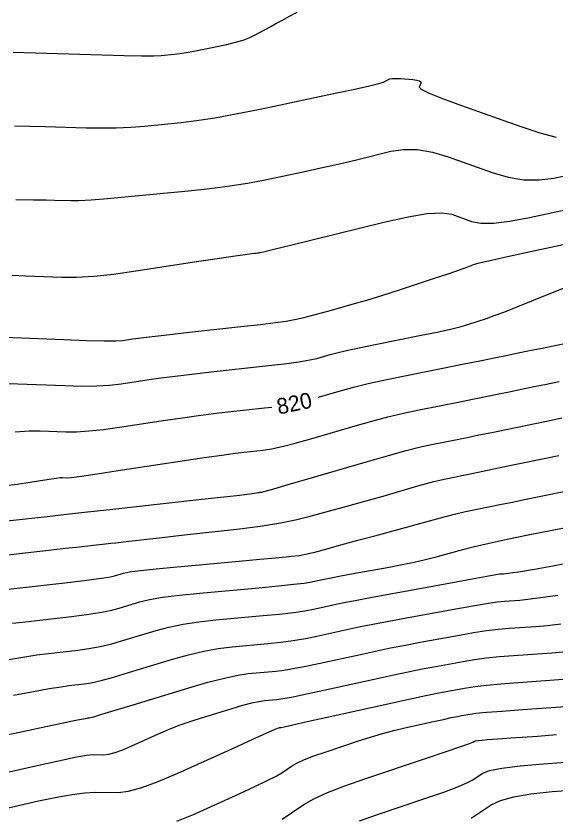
# Model space of a CAD drawing. Extents: x 2082232 to 2083549, y 592624 to 593832.
# Drawn here: x 2083202.98 to 2083226.9, y 593484.52 to 593520.04 of the extents above; entities that cross this region are included whole.
import ezdxf

# ---------------------------------------------------------------- set-up
doc = ezdxf.new("R2010")
doc.units = 0
doc.layers.add('DT_X_Contour_Major', color=7, linetype='Continuous')
doc.layers.add('DT_X_Contour_Minor', color=7, linetype='Continuous')

msp = doc.modelspace()

# ---------------------------------------------------------------- linework, layer by layer
at = {"layer": 'DT_X_Contour_Major'}
for points in [[(2083202.916, 593515.186), (2083203.588, 593515.171), (2083204.269, 593515.152), (2083206.093, 593515.097), (2083206.768, 593515.086), (2083207.424, 593515.094), (2083208.061, 593515.123), (2083208.679, 593515.172), (2083210.302, 593515.328), (2083210.977, 593515.409), (2083211.785, 593515.536), (2083212.725, 593515.707), (2083213.797, 593515.923), (2083216.835, 593516.561), (2083217.841, 593516.775), (2083218.58, 593516.939), (2083219.052, 593517.053), (2083219.258, 593517.118), (2083219.452, 593517.224), (2083219.542, 593517.257), (2083219.665, 593517.275), (2083219.821, 593517.28), (2083220.011, 593517.271), (2083220.562, 593517.228), (2083220.739, 593517.206), (2083220.857, 593517.172), (2083220.916, 593517.127), (2083220.917, 593517.069), (2083220.838, 593516.9), (2083220.934, 593516.802), (2083221.278, 593516.633), (2083221.872, 593516.394), (2083222.714, 593516.084), (2083225.294, 593515.164), (2083226.182, 593514.871), (2083226.912, 593514.683)], [(2083216.363, 593503.155), (2083217.454, 593503.474), (2083217.992, 593503.62), (2083218.643, 593503.778), (2083219.405, 593503.947), (2083220.281, 593504.128), (2083222.764, 593504.625), (2083223.599, 593504.792), (2083224.241, 593504.921), (2083224.691, 593505.011), (2083224.947, 593505.063), (2083225.374, 593505.151), (2083225.582, 593505.193), (2083225.885, 593505.255), (2083226.285, 593505.335), (2083226.781, 593505.434), (2083228.23, 593505.723)], [(2083202.949, 593501.625), (2083203.564, 593501.671), (2083204.053, 593501.675), (2083205.19, 593501.631), (2083205.658, 593501.631), (2083206.211, 593501.664), (2083206.849, 593501.73), (2083207.571, 593501.83), (2083209.609, 593502.138), (2083210.354, 593502.248), (2083211.061, 593502.346), (2083211.729, 593502.431), (2083212.358, 593502.504), (2083213.985, 593502.683), (2083214.31, 593502.725)], [(2083202.826, 593493.146), (2083203.528, 593493.231), (2083205.434, 593493.447), (2083206.102, 593493.53), (2083206.678, 593493.62), (2083207.161, 593493.716), (2083207.552, 593493.817), (2083208.469, 593494.097), (2083208.892, 593494.199), (2083209.475, 593494.298), (2083210.216, 593494.393), (2083211.117, 593494.483), (2083213.731, 593494.72), (2083214.608, 593494.802), (2083215.279, 593494.87), (2083215.743, 593494.925), (2083216.001, 593494.966), (2083216.414, 593495.057), (2083216.624, 593495.101), (2083216.945, 593495.163), (2083217.375, 593495.244), (2083217.915, 593495.344), (2083219.504, 593495.635), (2083220.081, 593495.746), (2083220.62, 593495.859), (2083221.122, 593495.976), (2083221.586, 593496.095), (2083222.775, 593496.418), (2083223.29, 593496.548), (2083223.943, 593496.698), (2083224.734, 593496.868), (2083225.663, 593497.057), (2083228.326, 593497.586)], [(2083201.672, 593484.749), (2083203.981, 593485.273), (2083204.786, 593485.445), (2083205.472, 593485.567), (2083206.036, 593485.639), (2083206.481, 593485.662), (2083207.506, 593485.656), (2083207.959, 593485.707), (2083208.55, 593485.865), (2083209.28, 593486.129), (2083210.148, 593486.501), (2083212.646, 593487.633), (2083213.468, 593488.005), (2083214.063, 593488.273), (2083214.429, 593488.437), (2083214.567, 593488.497), (2083214.632, 593488.516), (2083214.654, 593488.523), (2083214.673, 593488.528), (2083214.688, 593488.531), (2083214.699, 593488.533), (2083214.725, 593488.535), (2083214.859, 593488.564), (2083215.244, 593488.648), (2083215.879, 593488.788), (2083216.765, 593488.983), (2083219.459, 593489.578), (2083220.383, 593489.78), (2083221.131, 593489.941), (2083221.706, 593490.06), (2083222.106, 593490.138), (2083222.94, 593490.291), (2083223.317, 593490.349), (2083223.823, 593490.406), (2083224.459, 593490.464), (2083225.223, 593490.522), (2083227.432, 593490.677)]]:
    msp.add_lwpolyline(points, dxfattribs=at)
at = {"layer": 'DT_X_Contour_Minor'}
for points in [[(2083202.858, 593518.441), (2083203.85, 593518.411), (2083206.782, 593518.321), (2083207.771, 593518.295), (2083208.539, 593518.281), (2083209.086, 593518.282), (2083209.413, 593518.296), (2083209.99, 593518.351), (2083210.23, 593518.38), (2083210.517, 593518.425), (2083210.851, 593518.486), (2083211.233, 593518.563), (2083212.312, 593518.789), (2083212.696, 593518.88), (2083213.04, 593518.982), (2083213.341, 593519.096), (2083213.602, 593519.221), (2083214.243, 593519.571), (2083214.497, 593519.71), (2083214.78, 593519.864), (2083215.091, 593520.033), (2083215.431, 593520.217)], [(2083202.978, 593511.917), (2083203.749, 593511.909), (2083204.319, 593511.902), (2083204.688, 593511.894), (2083205.405, 593511.872), (2083205.765, 593511.877), (2083206.308, 593511.908), (2083207.035, 593511.965), (2083207.944, 593512.048), (2083210.614, 593512.305), (2083211.573, 593512.407), (2083212.446, 593512.519), (2083213.235, 593512.642), (2083213.939, 593512.776), (2083215.703, 593513.146), (2083216.35, 593513.284), (2083216.969, 593513.421), (2083217.559, 593513.558), (2083218.12, 593513.693), (2083219.58, 593514.052), (2083220.149, 593514.138), (2083220.764, 593514.125), (2083221.424, 593514.013), (2083222.129, 593513.803), (2083224.069, 593513.112), (2083224.785, 593512.902), (2083225.481, 593512.792), (2083226.156, 593512.781), (2083226.809, 593512.869), (2083228.523, 593513.236)], [(2083202.808, 593508.559), (2083203.418, 593508.538), (2083205.009, 593508.477), (2083205.661, 593508.477), (2083206.426, 593508.522), (2083207.302, 593508.614), (2083208.291, 593508.751), (2083211.077, 593509.178), (2083212.001, 593509.319), (2083212.685, 593509.422), (2083213.128, 593509.487), (2083213.33, 593509.514), (2083213.549, 593509.535), (2083213.622, 593509.542), (2083213.68, 593509.548), (2083213.72, 593509.553), (2083213.745, 593509.557), (2083213.787, 593509.566), (2083213.947, 593509.605), (2083214.396, 593509.715), (2083215.133, 593509.897), (2083216.159, 593510.15), (2083219.28, 593510.918), (2083220.346, 593511.156), (2083221.201, 593511.292), (2083221.846, 593511.327), (2083222.28, 593511.26), (2083223.159, 593510.947), (2083223.567, 593510.869), (2083224.13, 593510.872), (2083224.848, 593510.956), (2083225.723, 593511.12), (2083228.262, 593511.665)], [(2083202.078, 593505.829), (2083205.096, 593505.712), (2083206.108, 593505.676), (2083206.878, 593505.659), (2083207.408, 593505.658), (2083207.697, 593505.675), (2083208.146, 593505.743), (2083208.413, 593505.778), (2083208.877, 593505.834), (2083209.538, 593505.909), (2083210.396, 593506.004), (2083212.946, 593506.285), (2083213.806, 593506.382), (2083214.475, 593506.464), (2083214.951, 593506.53), (2083215.236, 593506.58), (2083215.739, 593506.694), (2083215.957, 593506.746), (2083216.233, 593506.817), (2083216.567, 593506.908), (2083216.96, 593507.018), (2083218.084, 593507.336), (2083218.523, 593507.464), (2083218.999, 593507.608), (2083219.51, 593507.769), (2083220.058, 593507.947), (2083221.566, 593508.443), (2083222.075, 593508.611), (2083222.47, 593508.744), (2083222.751, 593508.842), (2083222.919, 593508.904), (2083223.214, 593509.024), (2083223.444, 593509.092), (2083223.912, 593509.205), (2083224.618, 593509.365), (2083225.563, 593509.57), (2083228.399, 593510.178)], [(2083202.313, 593503.767), (2083203.065, 593503.752), (2083205.143, 593503.671), (2083205.883, 593503.654), (2083206.545, 593503.661), (2083207.128, 593503.694), (2083207.634, 593503.752), (2083208.878, 593503.941), (2083209.399, 593504.015), (2083210.031, 593504.096), (2083210.772, 593504.185), (2083211.623, 593504.281), (2083214.039, 593504.547), (2083214.86, 593504.642), (2083215.511, 593504.729), (2083215.992, 593504.808), (2083216.302, 593504.878), (2083216.902, 593505.053), (2083217.195, 593505.129), (2083217.623, 593505.228), (2083218.187, 593505.349), (2083218.887, 593505.491), (2083220.934, 593505.901), (2083221.641, 593506.047), (2083222.23, 593506.179), (2083222.698, 593506.296), (2083223.047, 593506.398), (2083223.818, 593506.652), (2083224.166, 593506.773), (2083224.631, 593506.948), (2083225.212, 593507.175), (2083225.91, 593507.455), (2083227.928, 593508.273)], [(2083202.513, 593499.246), (2083203.027, 593499.309), (2083203.41, 593499.364), (2083204.258, 593499.501), (2083204.546, 593499.546), (2083204.772, 593499.577), (2083204.937, 593499.595), (2083205.041, 593499.599), (2083205.236, 593499.591), (2083205.433, 593499.609), (2083205.877, 593499.667), (2083206.569, 593499.767), (2083207.508, 593499.907), (2083210.341, 593500.336), (2083211.31, 593500.481), (2083212.091, 593500.595), (2083212.686, 593500.677), (2083213.094, 593500.727), (2083213.931, 593500.819), (2083214.298, 593500.876), (2083214.771, 593500.979), (2083215.351, 593501.126), (2083216.036, 593501.319), (2083218.006, 593501.895), (2083218.737, 593502.1), (2083219.452, 593502.286), (2083220.152, 593502.451), (2083220.836, 593502.597), (2083222.64, 593502.957), (2083223.283, 593503.086), (2083223.861, 593503.203), (2083224.374, 593503.307), (2083224.821, 593503.398), (2083225.925, 593503.626), (2083226.412, 593503.725), (2083227.045, 593503.853)], [(2083202.167, 593497.636), (2083204.363, 593497.879), (2083205.22, 593497.974), (2083206.143, 593498.076), (2083207.131, 593498.186), (2083208.185, 593498.303), (2083211.085, 593498.624), (2083212.046, 593498.731), (2083212.756, 593498.811), (2083213.214, 593498.864), (2083213.42, 593498.889), (2083213.633, 593498.922), (2083213.705, 593498.933), (2083213.762, 593498.941), (2083213.803, 593498.947), (2083213.829, 593498.95), (2083213.877, 593498.955), (2083214.017, 593498.993), (2083214.402, 593499.103), (2083215.031, 593499.286), (2083215.904, 593499.54), (2083218.558, 593500.315), (2083219.482, 593500.58), (2083220.262, 593500.794), (2083220.899, 593500.955), (2083221.392, 593501.065), (2083222.516, 593501.29), (2083222.968, 593501.381), (2083223.482, 593501.485), (2083224.057, 593501.603), (2083224.695, 593501.734), (2083226.476, 593502.1), (2083227.154, 593502.239)], [(2083201.099, 593496.006), (2083203.379, 593496.264), (2083204.163, 593496.352), (2083204.804, 593496.424), (2083205.302, 593496.48), (2083205.656, 593496.52), (2083206.41, 593496.603), (2083206.685, 593496.634), (2083206.941, 593496.662), (2083207.181, 593496.689), (2083207.402, 593496.713), (2083207.971, 593496.776), (2083208.277, 593496.811), (2083208.77, 593496.866), (2083209.449, 593496.944), (2083210.315, 593497.042), (2083212.874, 593497.334), (2083213.789, 593497.45), (2083214.617, 593497.581), (2083215.358, 593497.726), (2083216.011, 593497.885), (2083217.635, 593498.329), (2083218.22, 593498.489), (2083218.756, 593498.639), (2083219.243, 593498.777), (2083219.682, 593498.903), (2083220.787, 593499.226), (2083221.17, 593499.336), (2083221.491, 593499.424), (2083221.75, 593499.49), (2083221.948, 593499.534), (2083222.391, 593499.623), (2083222.652, 593499.676), (2083223.102, 593499.768), (2083223.74, 593499.899), (2083224.568, 593500.069), (2083227.028, 593500.575)], [(2083202.632, 593494.655), (2083205.15, 593494.939), (2083205.996, 593495.038), (2083206.643, 593495.122), (2083207.092, 593495.191), (2083207.343, 593495.245), (2083207.748, 593495.368), (2083208.01, 593495.42), (2083208.492, 593495.484), (2083209.194, 593495.56), (2083210.116, 593495.648), (2083212.869, 593495.897), (2083213.788, 593495.981), (2083214.48, 593496.044), (2083214.946, 593496.088), (2083215.184, 593496.113), (2083215.519, 593496.151), (2083215.657, 593496.171), (2083215.818, 593496.202), (2083216.003, 593496.245), (2083216.212, 593496.3), (2083216.802, 593496.461), (2083217.097, 593496.541), (2083217.539, 593496.662), (2083218.13, 593496.822), (2083218.869, 593497.023), (2083221.035, 593497.611), (2083221.784, 593497.811), (2083222.403, 593497.971), (2083222.895, 593498.091), (2083223.258, 593498.17), (2083224.054, 593498.329), (2083224.415, 593498.401), (2083224.899, 593498.499), (2083225.506, 593498.623), (2083226.236, 593498.773), (2083228.348, 593499.208)], [(2083202.576, 593491.527), (2083203.279, 593491.647), (2083203.895, 593491.74), (2083204.423, 593491.808), (2083205.718, 593491.954), (2083206.209, 593492.022), (2083206.714, 593492.118), (2083207.23, 593492.24), (2083207.76, 593492.39), (2083209.189, 593492.825), (2083209.756, 593492.976), (2083210.386, 593493.105), (2083211.079, 593493.211), (2083211.833, 593493.293), (2083213.93, 593493.483), (2083214.658, 593493.554), (2083215.272, 593493.626), (2083215.771, 593493.697), (2083216.154, 593493.769), (2083217.023, 593493.961), (2083217.433, 593494.047), (2083218.009, 593494.16), (2083218.752, 593494.301), (2083219.663, 593494.469), (2083222.312, 593494.955), (2083223.189, 593495.115), (2083223.833, 593495.23), (2083224.243, 593495.301), (2083224.42, 593495.328), (2083224.581, 593495.339), (2083224.667, 593495.348), (2083224.804, 593495.366), (2083224.993, 593495.394), (2083225.233, 593495.431), (2083225.942, 593495.542), (2083226.279, 593495.599), (2083226.756, 593495.687), (2083227.374, 593495.805)], [(2083202.869, 593489.959), (2083203.749, 593490.124), (2083204.451, 593490.249), (2083204.974, 593490.336), (2083205.319, 593490.384), (2083206.001, 593490.462), (2083206.316, 593490.514), (2083206.749, 593490.616), (2083207.3, 593490.765), (2083207.969, 593490.962), (2083209.91, 593491.553), (2083210.621, 593491.753), (2083211.298, 593491.912), (2083211.941, 593492.029), (2083212.55, 593492.103), (2083214.129, 593492.246), (2083214.709, 593492.307), (2083215.265, 593492.381), (2083215.798, 593492.47), (2083216.307, 593492.573), (2083217.632, 593492.865), (2083218.17, 593492.98), (2083218.79, 593493.105), (2083219.491, 593493.241), (2083220.273, 593493.387), (2083222.469, 593493.789), (2083223.221, 593493.923), (2083223.83, 593494.024), (2083224.297, 593494.092), (2083224.621, 593494.126), (2083225.294, 593494.173), (2083225.649, 593494.21), (2083226.211, 593494.284), (2083226.979, 593494.396)], [(2083200.466, 593487.759), (2083203.344, 593488.371), (2083204.301, 593488.574), (2083205.012, 593488.725), (2083205.479, 593488.822), (2083205.701, 593488.867), (2083205.965, 593488.918), (2083206.055, 593488.934), (2083206.126, 593488.947), (2083206.18, 593488.956), (2083206.215, 593488.961), (2083206.285, 593488.969), (2083206.423, 593489.007), (2083206.784, 593489.113), (2083207.369, 593489.289), (2083208.177, 593489.535), (2083210.63, 593490.281), (2083211.485, 593490.531), (2083212.209, 593490.719), (2083212.803, 593490.846), (2083213.266, 593490.913), (2083214.327, 593491.009), (2083214.759, 593491.059), (2083215.258, 593491.137), (2083215.825, 593491.243), (2083216.459, 593491.376), (2083218.241, 593491.769), (2083218.908, 593491.913), (2083219.57, 593492.05), (2083220.229, 593492.181), (2083220.884, 593492.304), (2083222.626, 593492.623), (2083223.253, 593492.732), (2083223.828, 593492.818), (2083224.351, 593492.883), (2083224.821, 593492.925), (2083226.007, 593493.008), (2083226.506, 593493.053), (2083227.116, 593493.124)], [(2083201.095, 593486.206), (2083203.916, 593486.847), (2083204.865, 593487.057), (2083205.594, 593487.207), (2083206.104, 593487.296), (2083206.394, 593487.325), (2083206.876, 593487.322), (2083207.089, 593487.346), (2083207.366, 593487.42), (2083207.709, 593487.545), (2083208.117, 593487.719), (2083209.29, 593488.251), (2083209.739, 593488.445), (2083210.206, 593488.628), (2083210.69, 593488.8), (2083211.192, 593488.961), (2083212.554, 593489.375), (2083213.026, 593489.513), (2083213.422, 593489.618), (2083213.74, 593489.687), (2083213.983, 593489.723), (2083214.526, 593489.772), (2083214.809, 593489.811), (2083215.251, 593489.892), (2083215.852, 593490.015), (2083216.612, 593490.179), (2083218.85, 593490.673), (2083219.645, 593490.847), (2083220.351, 593490.996), (2083220.968, 593491.12), (2083221.495, 593491.221), (2083222.783, 593491.457), (2083223.285, 593491.54), (2083223.826, 593491.612), (2083224.405, 593491.673), (2083225.022, 593491.723), (2083226.72, 593491.842), (2083227.363, 593491.895)], [(2083210.097, 593484.372), (2083210.838, 593484.674), (2083212.873, 593485.597), (2083213.563, 593485.914), (2083214.106, 593486.175), (2083214.502, 593486.378), (2083214.752, 593486.524), (2083215.223, 593486.838), (2083215.446, 593486.964), (2083215.763, 593487.107), (2083216.174, 593487.266), (2083216.678, 593487.442), (2083218.147, 593487.933), (2083218.689, 593488.107), (2083219.213, 593488.262), (2083219.718, 593488.396), (2083220.204, 593488.512), (2083221.477, 593488.793), (2083221.912, 593488.888), (2083222.264, 593488.964), (2083222.532, 593489.019), (2083222.717, 593489.056), (2083223.097, 593489.125), (2083223.349, 593489.157), (2083223.821, 593489.2), (2083224.512, 593489.255), (2083225.423, 593489.321), (2083228.145, 593489.512)], [(2083214.771, 593484.473), (2083215.736, 593485.117), (2083216.179, 593485.371), (2083216.783, 593485.648), (2083217.548, 593485.949), (2083218.474, 593486.273), (2083221.159, 593487.17), (2083222.043, 593487.466), (2083222.682, 593487.683), (2083223.075, 593487.819), (2083223.222, 593487.876), (2083223.288, 593487.919), (2083223.342, 593487.936), (2083223.455, 593487.954), (2083223.626, 593487.972), (2083223.856, 593487.991), (2083224.547, 593488.042), (2083224.891, 593488.067), (2083225.402, 593488.103), (2083226.083, 593488.151), (2083226.931, 593488.211)], [(2083218.202, 593484.391), (2083218.991, 593484.677), (2083221.184, 593485.41), (2083221.926, 593485.665), (2083222.506, 593485.881), (2083222.926, 593486.057), (2083223.184, 593486.195), (2083223.656, 593486.508), (2083223.958, 593486.622), (2083224.508, 593486.728), (2083225.307, 593486.827), (2083226.355, 593486.917), (2083229.482, 593487.148)], [(2083223.145, 593484.514), (2083224.024, 593485.097), (2083224.441, 593485.299), (2083225.031, 593485.464), (2083225.794, 593485.593), (2083226.731, 593485.687), (2083229.46, 593485.889)]]:
    msp.add_lwpolyline(points, dxfattribs=at)

# ---------------------------------------------------------------- texts
at = {"layer": 'DT_X_Contour_Major'}
msp.add_text('820', height=0.7, rotation=11.8411, dxfattribs=at).set_placement((2083214.613, 593502.386))

doc.saveas('drawing.dxf')
